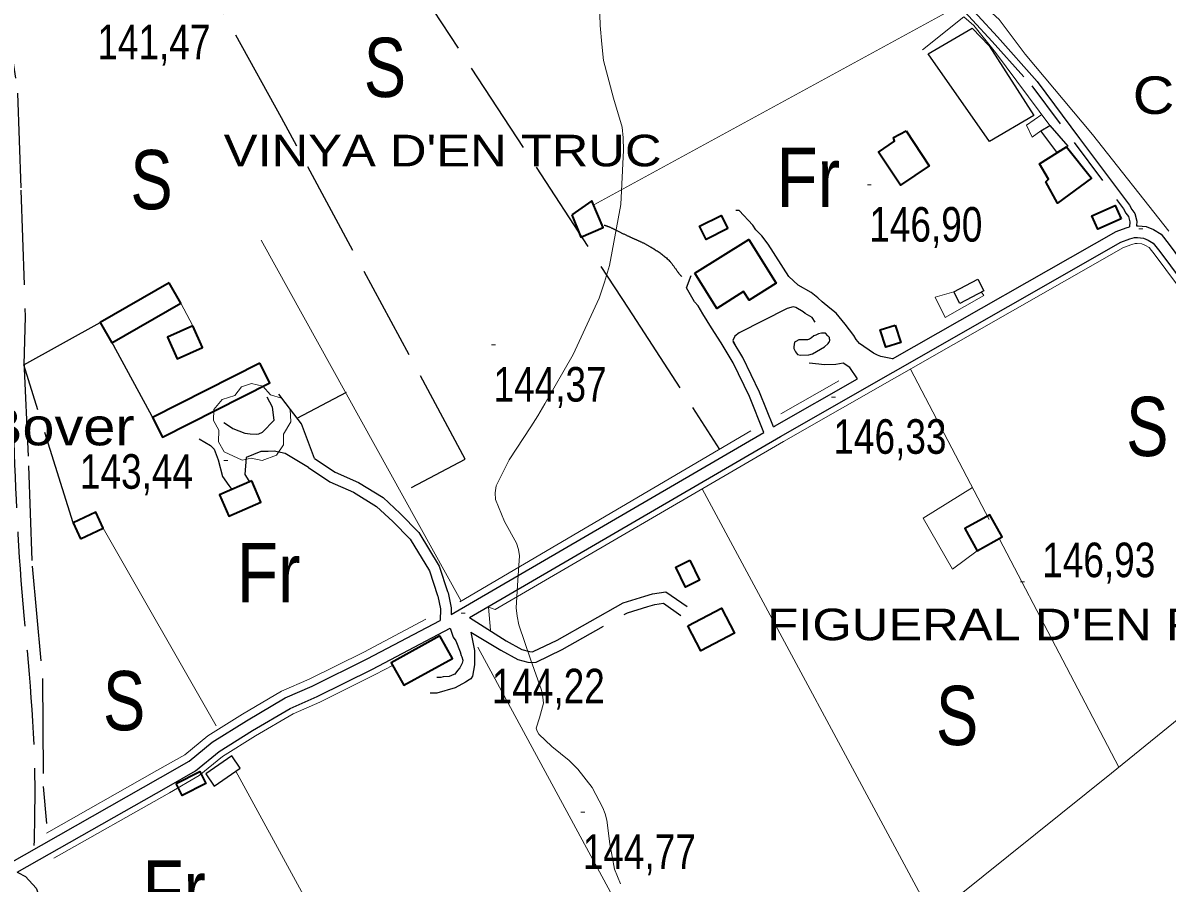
# Model space of a CAD drawing. Extents: x -807245 to 6129983, y -54972206 to 262146364.
# Drawn here: x 489087.2 to 489376.9, y 4383175.2 to 4383392.9 of the extents above; entities that cross this region are included whole.
import ezdxf
from ezdxf.enums import TextEntityAlignment as Align

# ---------------------------------------------------------------- set-up
doc = ezdxf.new("R2010")
doc.units = 0
doc.header["$LTSCALE"] = 4
doc.linetypes.add('LONG_DASHED', pattern=[7.5, 6, -1.5])
doc.linetypes.add('MEDIUM_DASHED', pattern=[4.5, 3, -1.5])
for name, color, linetype, lineweight in [('21', 7, 'Continuous', 25), ('25', 7, 'LONG_DASHED', 25), ('27', 7, 'Continuous', 25), ('29', 7, 'Continuous', 13), ('38', 7, 'Continuous', 25), ('47', 7, 'Continuous', 35), ('51', 7, 'Continuous', 13), ('58', 7, 'Continuous', 25), ('7', 7, 'Continuous', 13), ('9', 7, 'Continuous', 13)]:
    doc.layers.add(name, color=color, linetype=linetype, lineweight=lineweight)
doc.layers.add('31', color=7, linetype='Continuous')
doc.layers.add('5', color=7, linetype='Continuous')

msp = doc.modelspace()

# ---------------------------------------------------------------- linework, layer by layer
at = {"layer": '21'}
for points in [[(489347.18, 4383366.93), (489351.7, 4383361.7), (489348.98, 4383360.23), (489344.91, 4383365.6)], [(489330.5, 4383325.1), (489324.36, 4383321.9), (489322.84, 4383324.82), (489328.98, 4383328.02)], [(489287.11, 4383309.17), (489290.13, 4383310.93), (489291.04, 4383311.75), (489291.26, 4383312.05), (489291.34, 4383312.12), (489291.42, 4383312.34), (489291.49, 4383312.49), (489291.5, 4383312.72), (489291.42, 4383312.94), (489291.35, 4383313.25), (489290.98, 4383313.7), (489290.39, 4383314.38), (489290.24, 4383314.38), (489289.34, 4383314.39), (489288.59, 4383314.25), (489287.91, 4383313.89), (489287.46, 4383313.67), (489286.85, 4383313.22), (489286.32, 4383312.85), (489285.79, 4383312.71), (489284.97, 4383312.72), (489284.67, 4383312.72), (489284.14, 4383312.73), (489283.62, 4383312.66), (489282.86, 4383312.29), (489282.56, 4383312.07), (489282.4, 4383310.95), (489282.39, 4383310.5), (489282.76, 4383309.67), (489283.28, 4383308.99), (489284.03, 4383308.83), (489286.13, 4383308.88)], [(489140.1, 4383207.39), (489133.48, 4383202.9), (489135.59, 4383199.78), (489142.21, 4383204.27)]]:
    msp.add_lwpolyline(points, close=True, dxfattribs=at)
at = {"layer": '25'}
for p, q in [((489109.48, 4383312.35), (489120.29, 4383292.45)), ((489099.88, 4383266.35), (489087.36, 4383306.34)), ((489156.61, 4383292.88), (489169.08, 4383299.45))]:
    msp.add_line(p, q, dxfattribs=at)
for points in [[(489240.47, 4383481.68), (489167.79, 4383431.69), (489119.98, 4383508.68), (489068.76, 4383471), (489070.95, 4383459.27), (489077.91, 4383424.98), (489081.71, 4383402.66), (489085.82, 4383375.15), (489086.67, 4383350.61), (489087.73, 4383318.64), (489087.36, 4383306.34), (489106.74, 4383317.1)], [(489167.79, 4383431.69), (489240.42, 4383320.73), (489263.55, 4383284.97)], [(489185.52, 4383275.29), (489199.18, 4383282.49), (489152.67, 4383368.84), (489132.63, 4383405.06)], [(489087.4, 4383307.24), (489088.57, 4383280.82), (489089.49, 4383255.38), (489092.16, 4383226.99), (489092.3, 4383199.68), (489093.1, 4383190.29)]]:
    msp.add_lwpolyline(points, dxfattribs=at)
at = {"layer": '27'}
msp.add_spline([(491255.21, 4383970.03), (491244.34, 4383967.52), (491230.36, 4383957.66), (491230.81, 4383957.81), (491230.81, 4383957.81), (491220.15, 4383951.47), (491212.7, 4383943.01), (491205.06, 4383944.23), (491184.85, 4383957.71), (491152.82, 4383981.27), (491128.36, 4384004.58), (491128.29, 4384004.88), (491122.26, 4384021.39), (491095.75, 4384034.59), (491071.07, 4384059.32), (491064.71, 4384065.12)], degree=3, dxfattribs=at)
at = {"layer": '29'}
msp.add_lwpolyline([(489142.66, 4383282.24), (489138.12, 4383284.36), (489136.71, 4383286.9), (489136.81, 4383289.88), (489135.44, 4383292.29), (489135.48, 4383295.04), (489137.64, 4383297.64), (489140.83, 4383298.64), (489142.48, 4383300.83), (489145.05, 4383301.66), (489147.91, 4383301.01), (489149.86, 4383298.74), (489152.67, 4383297.92), (489154.8, 4383295.07), (489155.04, 4383291.94), (489153.16, 4383288.79), (489153.16, 4383286.11), (489151.34, 4383283.5), (489147.72, 4383282.16), (489144.95, 4383282.79)], close=True, dxfattribs=at)
at = {"layer": '38'}
msp.add_line((489195.6, 4383243.17), (489274.76, 4383289.24), dxfattribs=at)
at = {"layer": '38', "linetype": 'MEDIUM_DASHED'}
for points in [[(489244.98, 4383484.04), (489244.05, 4383481.6), (489244.04, 4383480.33), (489244.03, 4383479.38), (489244.27, 4383476.6), (489245.06, 4383475.67), (489249.48, 4383471.15), (489256.89, 4383464.17), (489268.88, 4383451.3), (489292.57, 4383427.22), (489307.51, 4383413), (489314.06, 4383406.99), (489320.77, 4383401.03), (489323.63, 4383397.88), (489327.63, 4383393.56), (489332.59, 4383388.18), (489342.62, 4383376.94), (489353.31, 4383362.6), (489365.87, 4383345.82), (489366.39, 4383344.76), (489367.06, 4383343.87), (489367.45, 4383342.56), (489367.33, 4383341.3)], [(489200.59, 4383238.69), (489208.16, 4383234.19), (489212.48, 4383231.77), (489214.97, 4383231.14), (489216.1, 4383231.02), (489217.16, 4383231.14), (489223.72, 4383234.3), (489240.22, 4383243.64), (489245.39, 4383245.18), (489247.18, 4383245.73), (489249.32, 4383246.09), (489253.75, 4383242.97)], [(489085.68, 4383177.98), (489085.89, 4383177.88), (489087.81, 4383176.9), (489090.48, 4383173.9), (489093.71, 4383165.84), (489096.76, 4383159.03), (489105.48, 4383141.04)]]:
    msp.add_lwpolyline(points, dxfattribs=at)
at = {"layer": '38'}
for points in [[(489246.63, 4383483.41), (489245.82, 4383481.26), (489245.81, 4383480.31), (489245.8, 4383479.44), (489245.98, 4383477.32), (489246.37, 4383476.87), (489250.72, 4383472.42), (489258.15, 4383465.42), (489270.16, 4383452.53), (489293.81, 4383428.49), (489308.72, 4383414.3), (489315.24, 4383408.3), (489322.02, 4383402.29), (489324.93, 4383399.08), (489328.93, 4383394.76), (489333.9, 4383389.37), (489343.99, 4383378.06), (489354.73, 4383363.66), (489367.39, 4383346.75), (489367.91, 4383345.69), (489368.67, 4383344.67), (489369.24, 4383342.74), (489369.14, 4383341.55)], [(489307.36, 4383307.85), (489304.43, 4383308.45), (489303.53, 4383308.83), (489302.49, 4383309.29), (489298.99, 4383311.81), (489298.17, 4383312.79), (489297.51, 4383313.78), (489295.37, 4383316.65), (489293.07, 4383319.45), (489291.51, 4383320.75), (489289.51, 4383322.34), (489288.47, 4383323.33), (489286.76, 4383324.7), (489283.48, 4383326.54), (489281.1, 4383328.74), (489275.87, 4383336.9), (489274.24, 4383339.02), (489272.76, 4383340.54), (489272.02, 4383341.75), (489268.54, 4383345.39), (489267.71, 4383345.47)], [(489307.36, 4383307.85), (489363.94, 4383340.1), (489366.52, 4383341.04), (489367.33, 4383341.3)], [(489369.14, 4383341.55), (489369.54, 4383341.55), (489371.59, 4383341.35), (489373.41, 4383340.59), (489375.35, 4383339.46), (489377.4, 4383336.84), (489391.35, 4383318.02), (489395.39, 4383313.09)], [(489200.21, 4383242.44), (489278.97, 4383288.27), (489365.18, 4383337.42), (489367.47, 4383338.26), (489368.59, 4383338.61), (489369.38, 4383338.61), (489370.86, 4383338.46), (489372.1, 4383337.95), (489373.38, 4383337.2), (489375.06, 4383335.06), (489389.03, 4383316.21), (489393.1, 4383311.23)], [(489263.94, 4383311.95), (489261.52, 4383315.76), (489259.31, 4383319.31), (489258.13, 4383321.28), (489257.25, 4383322.34), (489255.19, 4383325.89), (489256.35, 4383328.95)], [(489287.72, 4383317.19), (489286.98, 4383318.32), (489285.27, 4383319.39), (489284.75, 4383319.77), (489282.89, 4383320.84), (489282.21, 4383321.08), (489280.71, 4383320.64), (489268.56, 4383314.48), (489267.42, 4383313.59), (489266.89, 4383312.55), (489267.44, 4383311.57)], [(489274.76, 4383289.24), (489271.13, 4383298.37), (489267, 4383306.87), (489263.94, 4383311.95)], [(489277.2, 4383290.65), (489273.68, 4383299.49), (489269.45, 4383308.2), (489267.02, 4383312.26)], [(489298.49, 4383302.79), (489296.52, 4383305.68), (489294.88, 4383306.83), (489293, 4383306.48), (489290, 4383306.36), (489288.65, 4383306.52), (489286.25, 4383306.78)], [(489277.2, 4383290.65), (489277.5, 4383290.83), (489298.49, 4383302.79)], [(489161, 4383282.66), (489157.72, 4383291.43), (489154.91, 4383295.07), (489151.95, 4383298.93)], [(489138.06, 4383291.81), (489139.18, 4383291.05), (489140.3, 4383290.28), (489143.36, 4383289.12), (489144.71, 4383288.88), (489146.36, 4383288.86), (489146.88, 4383288.93), (489147.86, 4383289.37), (489150.82, 4383292.41), (489150.34, 4383295.64), (489149.02, 4383298.21)], [(489131.79, 4383287.68), (489134.62, 4383286), (489135.59, 4383285.01), (489136.61, 4383282.3), (489137.68, 4383278.08), (489139.31, 4383275.81), (489140.05, 4383274.79)], [(489159.47, 4383280.36), (489153.58, 4383283.9), (489150.74, 4383284.54), (489149.23, 4383284.48), (489147.43, 4383284.42), (489143.66, 4383282.89), (489143.39, 4383278.62), (489144.35, 4383277.03)], [(489161, 4383282.66), (489166.23, 4383279.19), (489172.11, 4383276.57), (489178.34, 4383272.76), (489182.72, 4383268.74), (489187.4, 4383263.94), (489192.58, 4383255.4), (489194.71, 4383249.02), (489194.87, 4383248.67), (489195.62, 4383244.88), (489195.6, 4383243.17)], [(489159.47, 4383280.36), (489164.9, 4383276.76), (489170.83, 4383274.13), (489176.67, 4383270.55), (489180.8, 4383266.76), (489185.21, 4383262.24), (489190.07, 4383254.23), (489192.14, 4383248), (489192.23, 4383247.81), (489192.86, 4383244.63), (489192.81, 4383241.7)], [(489200.21, 4383242.44), (489209.53, 4383236.55), (489213.49, 4383234.33), (489215.46, 4383233.83), (489216.09, 4383233.76), (489216.39, 4383233.8), (489222.46, 4383236.71), (489239.14, 4383246.17), (489244.6, 4383247.79), (489246.55, 4383248.39), (489249.97, 4383248.96), (489255.32, 4383245.2)], [(489025.59, 4383148.34), (489074.55, 4383175.06), (489122.03, 4383201.97), (489129.23, 4383206.09), (489135.11, 4383210.88), (489143.76, 4383216.32), (489153.53, 4383222.06), (489160.44, 4383225.09), (489174.35, 4383231.95), (489192.81, 4383241.7)], [(489085.68, 4383177.98), (489123.49, 4383199.41), (489130.9, 4383203.66), (489136.83, 4383208.48), (489145.29, 4383213.81), (489154.86, 4383219.43), (489161.68, 4383222.41), (489175.68, 4383229.32), (489195.36, 4383239.71)], [(489200.59, 4383238.69), (489201.48, 4383234.07), (489201.53, 4383232.34), (489201.52, 4383231.74), (489201.51, 4383230.47), (489201.03, 4383227.55), (489200.57, 4383226.95), (489200.12, 4383226.66), (489199.21, 4383226.07), (489196.64, 4383224.67), (489191.98, 4383223.3), (489190.25, 4383223.24)], [(489195.36, 4383239.71), (489196.11, 4383237.43), (489196.78, 4383236.52), (489197.87, 4383233.74), (489198.16, 4383232.83), (489198.31, 4383232.46), (489198.52, 4383231.63), (489198.52, 4383231.55), (489198.36, 4383230.88), (489197.75, 4383229.69), (489197.22, 4383229.02), (489196.53, 4383228.12), (489196.23, 4383227.98), (489195.1, 4383227.54), (489193.6, 4383227.41), (489193, 4383227.26), (489191.95, 4383227.28)]]:
    msp.add_lwpolyline(points, dxfattribs=at)
at = {"layer": '38', "linetype": 'LONG_DASHED'}
for points in [[(488955.84, 4383718.93), (488982.19, 4383676.49), (488994.16, 4383653.7), (489004.69, 4383635.88), (489010.58, 4383619.45), (489020.22, 4383596.54), (489030.59, 4383571.89), (489036.84, 4383553.59), (489043.46, 4383535.81), (489049.64, 4383512.03), (489055.75, 4383487.95), (489061.98, 4383468.82), (489067.02, 4383449.79), (489070.82, 4383428.51), (489074.72, 4383407.91), (489078.13, 4383385.07), (489080.63, 4383367.11), (489082.86, 4383338.57), (489084.43, 4383298.57), (489086.67, 4383251.81), (489090.1, 4383204.28), (489089.96, 4383184.77)], [(489234.36, 4383341.73), (489235.48, 4383341.34), (489237.57, 4383340.34), (489240.11, 4383339.11), (489241.97, 4383338.26), (489243.84, 4383337.42), (489246.15, 4383336.19), (489247.27, 4383335.5), (489250.91, 4383332.61), (489252.54, 4383330.49), (489254.31, 4383328.45), (489255.85, 4383327.63)]]:
    msp.add_spline(points, degree=3, dxfattribs=at)
at = {"layer": '47'}
for points in [[(489310.78, 4383365.61), (489316.6, 4383356.7), (489309.33, 4383351.87), (489303.77, 4383360.22), (489307.87, 4383362.97), (489307.61, 4383363.93)], [(489351.39, 4383361.55), (489357.76, 4383353.6), (489349.13, 4383347.25), (489346.19, 4383352.68), (489346.65, 4383353.2), (489346.8, 4383353.35), (489344.59, 4383357.2)], [(489226.14, 4383344.3), (489228.47, 4383338.72), (489234.12, 4383341.09), (489231.25, 4383347.91)], [(489365.22, 4383343.31), (489359.32, 4383340.67), (489357.8, 4383344.07), (489363.7, 4383346.71)], [(489265.63, 4383340.85), (489260.17, 4383338.12), (489258.51, 4383341.45), (489263.97, 4383344.18)], [(489257.33, 4383329.54), (489270.93, 4383338.09), (489277.89, 4383327), (489271.04, 4383322.71), (489269.65, 4383324.92), (489262.88, 4383320.67)], [(489124.21, 4383327.15), (489106.74, 4383317.1), (489109.71, 4383311.94), (489127.18, 4383321.99)], [(489130.17, 4383316.28), (489123.75, 4383313.41), (489126.24, 4383307.85), (489132.66, 4383310.72)], [(489308.04, 4383316.43), (489309.45, 4383312.06), (489305.65, 4383310.83), (489304.24, 4383315.2)], [(489147.16, 4383306.78), (489119.98, 4383293.06), (489122.49, 4383288.08), (489149.67, 4383301.8)], [(489145.1, 4383277.02), (489136.95, 4383273.47), (489139.29, 4383268.09), (489147.44, 4383271.64)], [(489101.72, 4383262.36), (489107.49, 4383265.02), (489105.62, 4383269.07), (489099.85, 4383266.41)], [(489328.78, 4383259.33), (489335.08, 4383262.86), (489331.95, 4383268.45), (489325.65, 4383264.92)], [(489256.05, 4383256.93), (489258.51, 4383251.86), (489254.92, 4383250.12), (489252.46, 4383255.19)], [(489255.49, 4383240.28), (489264.04, 4383244.76), (489267.32, 4383238.5), (489258.77, 4383234.02)], [(489192.74, 4383237.77), (489180.44, 4383231), (489183.6, 4383225.27), (489195.9, 4383232.04)], [(489126, 4383200.42), (489131.98, 4383203.43), (489133.5, 4383200.41), (489127.52, 4383197.4)]]:
    msp.add_lwpolyline(points, close=True, dxfattribs=at)
at = {"layer": '51'}
for p, q in [((489231.71, 4383346.84), (489321.78, 4383395.95)), ((489147.51, 4383337.88), (489198.03, 4383246.73)), ((489130.17, 4383316.28), (489127.18, 4383321.99)), ((489311.88, 4383305.29), (489331.83, 4383267.23)), ((489279.03, 4383293.95), (489293.78, 4383302.36)), ((489197.82, 4383246.42), (489271.46, 4383289.68)), ((489107.49, 4383265.02), (489136.07, 4383215.01)), ((489364.67, 4383204.57), (489334.44, 4383262.26)), ((489202.31, 4383234.96), (489299.33, 4383055.9))]:
    msp.add_line(p, q, dxfattribs=at)
for points in [[(489377.27, 4383340.19), (489357.96, 4383364.7), (489340.93, 4383385), (489334.36, 4383393.78), (489321.88, 4383405.18), (489302.06, 4383423.63), (489252.74, 4383473.56), (489367.1, 4383555.15), (489476.08, 4383638.76), (489555.1, 4383693.01), (489586.3, 4383653.04), (489586.45, 4383645.91), (489590.13, 4383639.94), (489614.23, 4383622.04)], [(489347.18, 4383366.93), (489333.44, 4383385.39), (489327.96, 4383392.28), (489325.44, 4383394.48), (489314.91, 4383386.05)], [(489344.91, 4383365.6), (489342.72, 4383363.98), (489341.25, 4383366.99), (489345.12, 4383369.71)], [(489391.93, 4383310.27), (489387.84, 4383315.28), (489373.86, 4383334.14), (489372.37, 4383336.04), (489371.43, 4383336.59), (489370.49, 4383336.98), (489369.3, 4383337.1), (489368.82, 4383337.1), (489367.96, 4383336.83), (489365.82, 4383336.04), (489279.72, 4383286.96), (489206.7, 4383244.48)], [(489322.84, 4383324.82), (489318.18, 4383323.52), (489320.67, 4383318.39), (489330.49, 4383323.9), (489329.87, 4383324.78)], [(489259.17, 4383275.01), (489317.44, 4383166.66), (489362.8, 4383203.05), (489430.49, 4383257.95), (489431.34, 4383260.11), (489391.93, 4383310.27)], [(489327.57, 4383275.37), (489315.14, 4383267.59), (489322.57, 4383254.67), (489328.78, 4383259.33)], [(489206.7, 4383244.48), (489205.05, 4383245.06), (489205.59, 4383239.2)], [(489093.16, 4383187.85), (489121.07, 4383203.67), (489128.12, 4383207.7), (489133.97, 4383212.47), (489142.74, 4383217.99), (489152.64, 4383223.8), (489159.61, 4383226.85), (489173.46, 4383233.68), (489189.16, 4383241.97)], [(489094.95, 4383181.51), (489124.24, 4383198.1), (489131.76, 4383202.41), (489137.71, 4383207.25), (489146.08, 4383212.52), (489155.55, 4383218.08), (489162.32, 4383221.04), (489176.37, 4383227.97), (489180.88, 4383230.36)], [(489338.21, 4382835.35), (489239.81, 4383022.67), (489141.11, 4383203.52)]]:
    msp.add_lwpolyline(points, dxfattribs=at)
at = {"layer": '58'}
msp.add_lwpolyline([(489343.16, 4383369.45), (489331.9, 4383362.9), (489316.4, 4383385.06), (489327.5, 4383391.53), (489331.8, 4383387.13)], close=True, dxfattribs=at)
at = {"layer": '7'}
for p, q in [((489300.97, 4383351.92), (489301.97, 4383351.92)), ((489369.71, 4383340.78), (489370.71, 4383340.78)), ((489205.83, 4383311.44), (489206.83, 4383311.44)), ((489291.88, 4383298.23), (489292.88, 4383298.23)), ((489138.06, 4383282.2), (489139.06, 4383282.2)), ((489339.74, 4383251.47), (489340.74, 4383251.47)), ((489198.16, 4383243.55), (489199.16, 4383243.55)), ((489228.42, 4383193.17), (489229.42, 4383193.17))]:
    msp.add_line(p, q, dxfattribs=at)
at = {"layer": '9'}
for points in [[(489212.04, 4383244.88), (489212.48, 4383251.85), (489212.89, 4383258.04), (489212.61, 4383259.68), (489212.16, 4383261.27), (489209.13, 4383266.74), (489206.78, 4383272.32), (489206.76, 4383273.99), (489207.02, 4383275.71), (489210.24, 4383282.37), (489215.79, 4383290.72), (489217.51, 4383293.5), (489219.31, 4383296.49), (489226.51, 4383309), (489233.05, 4383323.24), (489234.44, 4383327.32), (489235.65, 4383331.47), (489238.52, 4383346.93), (489239.26, 4383360.7), (489239.14, 4383363.78), (489238.87, 4383366.54), (489236.71, 4383373.86), (489234.2, 4383383.36), (489233.72, 4383387.5), (489233.32, 4383392.28), (489232.62, 4383415)], [(489238.51, 4383175.06), (489237.67, 4383176.91), (489236.99, 4383178.74), (489235.81, 4383185.16), (489235.01, 4383191.17), (489234.57, 4383192.74), (489234.03, 4383194.27), (489231.3, 4383199.44), (489227.7, 4383204.01), (489226.61, 4383205.16), (489225.49, 4383206.26), (489221.1, 4383209.81), (489217.79, 4383212.87), (489217.35, 4383213.67), (489217.11, 4383214.44), (489217.96, 4383217.02), (489218.94, 4383220.78), (489218.78, 4383222.29), (489218.44, 4383224), (489215.65, 4383231.88), (489212.73, 4383240.55), (489212.3, 4383242.75), (489212.04, 4383244.88)]]:
    msp.add_lwpolyline(points, dxfattribs=at)

# ---------------------------------------------------------------- texts
at = {"layer": '31'}
for s, width, p in [('S', 0.8, (489178.83, 4383374.15)), ('S', 0.8, (489119.72, 4383345.74)), ('Fr', 0.85, (489286.01, 4383346.34)), ('S', 0.8, (489371.86, 4383283.28)), ('Fr', 0.85, (489149.4, 4383246.3)), ('S', 0.8, (489112.79, 4383213.89)), ('S', 0.8, (489323.7, 4383210.14)), ('Fr', 0.85, (489125.46, 4383165.99))]:
    msp.add_text(s, height=15, dxfattribs=dict(at, width=width)).set_placement(p, align=Align.CENTER)
at = {"layer": '5'}
for s, height, width, p in [("Caseta d'en Blanco", 9.5, 1.15, (489494.41, 4383369.86)), ("VINYA D'EN TRUC", 8, 1.2, (489248.87, 4383356.6)), ("Caseta d'en Bover", 9.5, 1.15, (489115.45, 4383286)), ("FIGUERAL D'EN FLOQUET", 8, 1.2, (489437.15, 4383236.67))]:
    msp.add_text(s, height=height, dxfattribs=dict(at, width=width)).set_placement(p, align=Align.RIGHT)
at = {"layer": '7', "width": 0.8}
for s, p in [('141,47', (489106.01, 4383383.69)), ('146,90', (489301.47, 4383337.55)), ('144,37', (489206.33, 4383297.07)), ('146,33', (489292.38, 4383283.86)), ('143,44', (489101.6, 4383275.01)), ('146,93', (489345.25, 4383252.63)), ('144,22', (489205.87, 4383220.7)), ('144,77', (489228.92, 4383178.8))]:
    msp.add_text(s, height=8.75, dxfattribs=at).set_placement(p)

doc.saveas('drawing.dxf')
